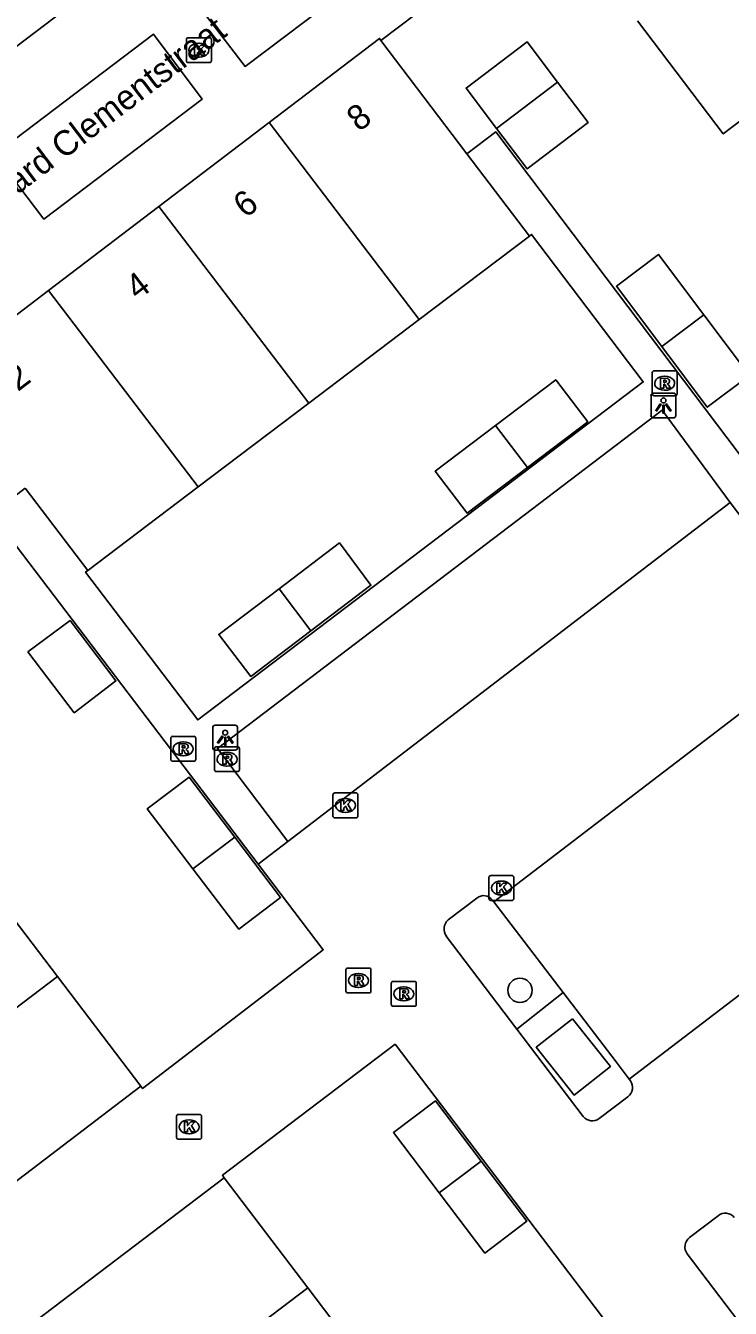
# Model space of a CAD drawing. Extents: x 160026 to 161302, y 384757 to 385701.
# Drawn here: x 160431 to 160459.2, y 385417.3 to 385468.8 of the extents above; entities that cross this region are included whole.
import ezdxf

# ---------------------------------------------------------------- set-up
doc = ezdxf.new("R2010")
doc.units = 0
for name, color, linetype in [('IMGEO_Boom', 7, 'Continuous'), ('IMGEO_Kolk', 7, 'Continuous'), ('IMGEO_Lage_trafo', 7, 'Continuous'), ('IMGEO_Lichtpunt', 7, 'Continuous'), ('IMGEO_Openbare_ruimte_label', 7, 'Continuous'), ('IMGEO_Pand', 7, 'Continuous'), ('IMGEO_Pand_nummerreeks', 7, 'Continuous'), ('IMGEO_Parkeervlak_halfverhard', 7, 'Continuous'), ('IMGEO_Rijbaan_lokaal_open', 7, 'Continuous'), ('IMGEO_Rioolput', 7, 'Continuous'), ('IMGEO_Voetpad_open', 7, 'Continuous')]:
    doc.layers.add(name, color=color, linetype=linetype)

msp = doc.modelspace()

# ---------------------------------------------------------------- linework, layer by layer
at = {"layer": 'IMGEO_Boom'}
msp.add_circle((160450.794, 385430.057), 0.489, dxfattribs=at)
at = {"layer": 'IMGEO_Kolk'}
for p, q in [((160437.409, 385467.375), (160437.409, 385468.227)), ((160437.484, 385468.301), (160438.336, 385468.301)), ((160438.41, 385468.227), (160438.41, 385467.375)), ((160437.897, 385468.081), (160437.922, 385468.081)), ((160438.336, 385467.301), (160437.484, 385467.301)), ((160437.92, 385467.521), (160437.895, 385467.521)), ((160443.288, 385437.054), (160443.288, 385437.906)), ((160443.363, 385437.98), (160444.215, 385437.98)), ((160444.289, 385437.906), (160444.289, 385437.054)), ((160443.776, 385437.76), (160443.801, 385437.76)), ((160444.215, 385436.98), (160443.363, 385436.98)), ((160443.799, 385437.2), (160443.774, 385437.2)), ((160449.548, 385433.738), (160449.548, 385434.59)), ((160449.623, 385434.664), (160450.475, 385434.664)), ((160450.036, 385434.444), (160450.061, 385434.444)), ((160450.549, 385434.59), (160450.549, 385433.738)), ((160450.059, 385433.884), (160450.034, 385433.884)), ((160450.475, 385433.664), (160449.623, 385433.664)), ((160437.015, 385424.148), (160437.015, 385425)), ((160437.09, 385425.074), (160437.942, 385425.074)), ((160438.016, 385425), (160438.016, 385424.148)), ((160437.503, 385424.854), (160437.528, 385424.854)), ((160437.942, 385424.074), (160437.09, 385424.074)), ((160437.526, 385424.294), (160437.501, 385424.294))]:
    msp.add_line(p, q, dxfattribs=at)
for points in [[(160437.409, 385467.375), (160437.409, 385468.227)], [(160437.484, 385468.301), (160438.336, 385468.301)], [(160438.41, 385468.227), (160438.41, 385467.375)], [(160437.73, 385468.001), (160437.853, 385468.001), (160437.853, 385467.85), (160437.983, 385468.001), (160438.147, 385468.001), (160438.001, 385467.85), (160438.154, 385467.601), (160438.002, 385467.601), (160437.917, 385467.765), (160437.853, 385467.698), (160437.853, 385467.601), (160437.73, 385467.601), (160437.73, 385468.001)], [(160438.336, 385467.301), (160437.484, 385467.301)], [(160443.288, 385437.054), (160443.288, 385437.906)], [(160443.363, 385437.98), (160444.215, 385437.98)], [(160444.289, 385437.906), (160444.289, 385437.054)], [(160443.609, 385437.68), (160443.732, 385437.68), (160443.732, 385437.529), (160443.862, 385437.68), (160444.026, 385437.68), (160443.88, 385437.529), (160444.033, 385437.28), (160443.881, 385437.28), (160443.796, 385437.444), (160443.732, 385437.377), (160443.732, 385437.28), (160443.609, 385437.28), (160443.609, 385437.68)], [(160444.215, 385436.98), (160443.363, 385436.98)], [(160449.548, 385433.738), (160449.548, 385434.59)], [(160449.623, 385434.664), (160450.475, 385434.664)], [(160449.869, 385434.364), (160449.992, 385434.364), (160449.992, 385434.213), (160450.122, 385434.364), (160450.286, 385434.364), (160450.14, 385434.213), (160450.293, 385433.964), (160450.141, 385433.964), (160450.056, 385434.128), (160449.992, 385434.061), (160449.992, 385433.964), (160449.869, 385433.964), (160449.869, 385434.364)], [(160450.549, 385434.59), (160450.549, 385433.738)], [(160450.475, 385433.664), (160449.623, 385433.664)], [(160437.015, 385424.148), (160437.015, 385425)], [(160437.09, 385425.074), (160437.942, 385425.074)], [(160438.016, 385425), (160438.016, 385424.148)], [(160437.336, 385424.774), (160437.459, 385424.774), (160437.459, 385424.623), (160437.589, 385424.774), (160437.753, 385424.774), (160437.607, 385424.623), (160437.76, 385424.374), (160437.608, 385424.374), (160437.523, 385424.538), (160437.459, 385424.471), (160437.459, 385424.374), (160437.336, 385424.374), (160437.336, 385424.774)], [(160437.942, 385424.074), (160437.09, 385424.074)]]:
    msp.add_lwpolyline(points, dxfattribs=at)
for centre, start, end in [((160437.486, 385468.225), 91.552, 178.448), ((160437.486, 385468.225), 91.552, 178.448), ((160438.334, 385468.225), 1.552, 88.448), ((160438.334, 385468.225), 1.552, 88.448), ((160437.486, 385467.377), 181.552, 268.448), ((160437.486, 385467.377), 181.552, 268.448), ((160438.334, 385467.377), 271.552, 358.448), ((160438.334, 385467.377), 271.552, 358.448), ((160443.365, 385437.904), 91.552, 178.448), ((160443.365, 385437.904), 91.552, 178.448), ((160444.213, 385437.904), 1.552, 88.448), ((160444.213, 385437.904), 1.552, 88.448), ((160443.365, 385437.056), 181.552, 268.448), ((160443.365, 385437.056), 181.552, 268.448), ((160444.213, 385437.056), 271.552, 358.448), ((160444.213, 385437.056), 271.552, 358.448), ((160449.625, 385434.588), 91.552, 178.448), ((160449.625, 385434.588), 91.552, 178.448), ((160450.473, 385434.588), 1.552, 88.448), ((160450.473, 385434.588), 1.552, 88.448), ((160449.625, 385433.74), 181.552, 268.448), ((160449.625, 385433.74), 181.552, 268.448), ((160450.473, 385433.74), 271.552, 358.448), ((160450.473, 385433.74), 271.552, 358.448), ((160437.092, 385424.998), 91.552, 178.448), ((160437.092, 385424.998), 91.552, 178.448), ((160437.94, 385424.998), 1.552, 88.448), ((160437.94, 385424.998), 1.552, 88.448), ((160437.092, 385424.15), 181.552, 268.448), ((160437.092, 385424.15), 181.552, 268.448), ((160437.94, 385424.15), 271.552, 358.448), ((160437.94, 385424.15), 271.552, 358.448)]:
    msp.add_arc(centre, 0.0765, start, end, dxfattribs=at)
for centre, major_axis, ratio, start_param, end_param in [((160437.896, 385467.801), (-0.387, 0.002), 0.722429, 4.712389, 7.853982), ((160437.921, 385467.801), (-0.39, 0.002), 0.717154, 1.570796, 4.712389), ((160443.775, 385437.48), (-0.387, 0.002), 0.722429, 4.712389, 7.853982), ((160443.8, 385437.48), (-0.39, 0.002), 0.717154, 1.570796, 4.712389), ((160450.035, 385434.164), (-0.387, 0.002), 0.722429, 4.712389, 7.853982), ((160450.06, 385434.164), (-0.39, 0.002), 0.717154, 1.570796, 4.712389), ((160437.502, 385424.574), (-0.387, 0.002), 0.722429, 4.712389, 7.853982), ((160437.527, 385424.574), (-0.39, 0.002), 0.717154, 1.570796, 4.712389)]:
    msp.add_ellipse(centre, major_axis=major_axis, ratio=ratio, start_param=start_param, end_param=end_param, dxfattribs=at)
at = {"layer": 'IMGEO_Lage_trafo'}
msp.add_lwpolyline([(160452.908, 385428.906), (160454.425, 385427), (160452.969, 385425.849), (160451.449, 385427.772), (160452.908, 385428.906)], dxfattribs=at)
at = {"layer": 'IMGEO_Lichtpunt'}
for p, q in [((160456.053, 385453.939), (160456.053, 385453.132)), ((160456.053, 385453.939), (160456.053, 385453.132)), ((160456.955, 385454.034), (160456.147, 385454.034)), ((160456.955, 385454.034), (160456.147, 385454.034)), ((160457.049, 385453.132), (160457.049, 385453.939)), ((160457.049, 385453.132), (160457.049, 385453.939)), ((160456.147, 385453.038), (160456.955, 385453.038)), ((160456.147, 385453.038), (160456.955, 385453.038)), ((160438.468, 385440.603), (160438.468, 385439.796)), ((160438.468, 385440.603), (160438.468, 385439.796)), ((160439.37, 385440.698), (160438.562, 385440.698)), ((160439.37, 385440.698), (160438.562, 385440.698)), ((160439.464, 385439.796), (160439.464, 385440.603)), ((160439.464, 385439.796), (160439.464, 385440.603)), ((160438.562, 385439.702), (160439.37, 385439.702)), ((160438.562, 385439.702), (160439.37, 385439.702))]:
    msp.add_line(p, q, dxfattribs=at)
for points in [[(160456.427, 385453.603), (160456.466, 385453.575), (160456.278, 385453.313), (160456.24, 385453.34), (160456.427, 385453.603)], [(160456.529, 385453.555), (160456.576, 385453.555), (160456.576, 385453.233), (160456.529, 385453.233), (160456.529, 385453.555)], [(160456.639, 385453.575), (160456.677, 385453.602), (160456.864, 385453.34), (160456.825, 385453.312), (160456.639, 385453.575)], [(160438.842, 385440.267), (160438.881, 385440.239), (160438.693, 385439.977), (160438.655, 385440.004), (160438.842, 385440.267)], [(160438.944, 385440.219), (160438.991, 385440.219), (160438.991, 385439.897), (160438.944, 385439.897), (160438.944, 385440.219)], [(160439.054, 385440.239), (160439.092, 385440.266), (160439.279, 385440.004), (160439.24, 385439.976), (160439.054, 385440.239)]]:
    msp.add_lwpolyline(points, dxfattribs=at)
for centre in [(160456.552, 385453.737), (160438.967, 385440.401)]:
    msp.add_circle(centre, 0.0994, dxfattribs=at)
for centre, start, end in [((160456.147, 385453.939), 90, 180), ((160456.147, 385453.939), 90, 180), ((160456.955, 385453.939), 0, 90), ((160456.955, 385453.939), 0, 90), ((160456.147, 385453.132), 180, 270), ((160456.147, 385453.132), 180, 270), ((160456.955, 385453.132), 270, 0), ((160456.955, 385453.132), 270, 360), ((160438.562, 385440.603), 90, 180), ((160438.562, 385440.603), 90, 180), ((160439.37, 385440.603), 0, 90), ((160439.37, 385440.603), 0, 90), ((160438.562, 385439.796), 180, 270), ((160438.562, 385439.796), 180, 270), ((160439.37, 385439.796), 270, 0), ((160439.37, 385439.796), 270, 360)]:
    msp.add_arc(centre, 0.0946, start, end, dxfattribs=at)
at = {"layer": 'IMGEO_Pand'}
for points in [[(160433.323, 385470.031), (160428.988, 385466.741)], [(160459.673, 385464.989), (160458.954, 385464.442), (160455.505, 385468.98)], [(160440.731, 385464.9), (160445.158, 385468.272), (160445.217, 385468.195)], [(160445.217, 385468.195), (160448.667, 385463.642)], [(160449.856, 385464.66), (160448.629, 385466.277), (160451.079, 385468.136), (160452.306, 385466.519)], [(160452.306, 385466.519), (160453.533, 385464.902), (160451.083, 385463.043), (160449.856, 385464.66)], [(160449.856, 385464.66), (160452.306, 385466.519)], [(160436.305, 385461.527), (160440.731, 385464.9)], [(160446.755, 385456.992), (160440.731, 385464.9)], [(160448.667, 385463.642), (160451.171, 385460.338)], [(160431.878, 385458.155), (160436.305, 385461.527)], [(160442.32, 385453.631), (160436.305, 385461.527)], [(160451.171, 385460.338), (160446.755, 385456.992)], [(160456.483, 385455.898), (160454.666, 385458.321), (160456.352, 385459.601), (160458.177, 385457.169)], [(160427.511, 385454.704), (160427.451, 385454.783), (160431.878, 385458.155)], [(160431.878, 385458.155), (160437.885, 385450.27)], [(160442.32, 385453.631), (160446.755, 385456.992)], [(160458.177, 385457.169), (160460.001, 385454.736), (160458.308, 385453.466), (160456.483, 385455.898)], [(160456.483, 385455.898), (160458.177, 385457.169)], [(160451.093, 385451.051), (160453.513, 385452.882), (160452.231, 385454.571), (160449.814, 385452.734)], [(160437.885, 385450.27), (160442.32, 385453.631)], [(160451.093, 385451.051), (160448.669, 385449.216), (160447.397, 385450.897), (160449.814, 385452.734)], [(160449.814, 385452.734), (160451.093, 385451.051)], [(160433.455, 385446.913), (160430.932, 385450.22)], [(160437.885, 385450.27), (160433.455, 385446.913)], [(160441.13, 385446.18), (160443.551, 385448.016), (160444.815, 385446.32), (160442.408, 385444.494)], [(160442.408, 385444.494), (160439.988, 385442.658), (160438.709, 385444.344), (160441.13, 385446.18)], [(160442.408, 385444.494), (160441.13, 385446.18)], [(160431.048, 385443.646), (160432.908, 385441.201), (160434.583, 385442.475), (160432.739, 385444.899), (160431.048, 385443.646)], [(160439.35, 385436.205), (160437.518, 385438.616), (160435.836, 385437.349), (160437.673, 385434.931)], [(160439.35, 385436.205), (160437.673, 385434.931)], [(160437.673, 385434.931), (160439.509, 385432.513), (160441.186, 385433.787), (160439.35, 385436.205)], [(160432.236, 385430.605), (160428.879, 385435.02)], [(160432.236, 385430.605), (160424.991, 385425.11)], [(160435.58, 385426.205), (160432.236, 385430.605)], [(160435.58, 385426.205), (160428.343, 385420.691)], [(160447.555, 385421.926), (160445.725, 385424.343), (160447.407, 385425.617), (160449.237, 385423.199)], [(160449.237, 385423.199), (160451.066, 385420.783), (160449.385, 385419.508), (160447.555, 385421.926)], [(160449.237, 385423.199), (160447.555, 385421.926)], [(160430.984, 385416.487), (160438.928, 385422.532)], [(160438.928, 385422.532), (160442.283, 385418.107)], [(160434.333, 385412.074), (160442.283, 385418.107)], [(160442.283, 385418.107), (160445.629, 385413.692)]]:
    msp.add_lwpolyline(points, dxfattribs=at)
at = {"layer": 'IMGEO_Parkeervlak_halfverhard'}
msp.add_lwpolyline([(160452.528, 385429.962), (160449.741, 385433.612)], dxfattribs=at)
at = {"layer": 'IMGEO_Rijbaan_lokaal_open'}
for points in [[(160495.875, 385417.232), (160495.92, 385417.173), (160488.294, 385413.757), (160459.553, 385451.644), (160449.825, 385464.519), (160448.667, 385463.642)], [(160451.171, 385460.338), (160451.258, 385460.404), (160455.74, 385454.483), (160437.861, 385440.91), (160433.365, 385446.845), (160433.455, 385446.913)], [(160441.485, 385436.035), (160438.654, 385439.771), (160456.502, 385453.347), (160459.234, 385449.636)], [(160430.932, 385450.22), (160429.582, 385449.19), (160440.288, 385435.118)], [(160459.234, 385449.636), (160441.485, 385436.035)], [(160463.447, 385444.083), (160459.234, 385449.636)], [(160449.741, 385433.612), (160463.447, 385444.083)], [(160468.868, 385436.955), (160455.183, 385426.486)], [(160441.485, 385436.035), (160440.288, 385435.118)], [(160440.288, 385435.118), (160442.9, 385431.685), (160435.651, 385426.112), (160435.58, 385426.205)], [(160447.915, 385432.881), (160449.067, 385433.76)], [(160449.688, 385433.681), (160449.741, 385433.612)], [(160450.672, 385428.497), (160447.839, 385432.228)], [(160453.336, 385424.989), (160450.672, 385428.497)], [(160438.928, 385422.532), (160438.853, 385422.631), (160445.785, 385427.894), (160462.686, 385405.637), (160460.435, 385403.906), (160461.77, 385402.183), (160478.224, 385414.762)], [(160455.183, 385426.486), (160455.228, 385426.426)], [(160455.121, 385425.78), (160453.97, 385424.905)], [(160457.596, 385420.132), (160458.743, 385421.004)], [(160463.006, 385412.24), (160457.507, 385419.472)]]:
    msp.add_lwpolyline(points, dxfattribs=at)
for centre, radius, start, end in [((160449.34, 385433.428), 0.43, 36.0442, 129.456), ((160448.244, 385432.512), 0.494, 131.6708, 215.052), ((160454.836, 385426.159), 0.474, 306.9501, 34.2403), ((160453.697, 385425.275), 0.46, 218.4692, 306.4362), ((160459.035, 385420.656), 0.454, 37.4118, 130.0041), ((160457.903, 385419.755), 0.487, 129.1509, 215.4892)]:
    msp.add_arc(centre, radius, start, end, dxfattribs=at)
at = {"layer": 'IMGEO_Rioolput'}
for p, q in [((160456.1, 385454.001), (160456.1, 385454.853)), ((160456.175, 385454.927), (160457.027, 385454.927)), ((160457.101, 385454.853), (160457.101, 385454.001)), ((160456.588, 385454.707), (160456.613, 385454.707)), ((160457.027, 385453.927), (160456.175, 385453.927)), ((160456.611, 385454.147), (160456.586, 385454.147)), ((160436.781, 385439.327), (160436.781, 385440.179)), ((160436.856, 385440.253), (160437.708, 385440.253)), ((160437.269, 385440.033), (160437.294, 385440.033)), ((160437.782, 385440.179), (160437.782, 385439.327)), ((160437.292, 385439.473), (160437.267, 385439.473)), ((160438.537, 385438.909), (160438.537, 385439.761)), ((160438.612, 385439.835), (160439.464, 385439.835)), ((160439.025, 385439.615), (160439.05, 385439.615)), ((160439.538, 385439.761), (160439.538, 385438.909)), ((160437.708, 385439.253), (160436.856, 385439.253)), ((160439.048, 385439.055), (160439.023, 385439.055)), ((160439.464, 385438.835), (160438.612, 385438.835)), ((160443.811, 385430.024), (160443.811, 385430.876)), ((160443.886, 385430.95), (160444.738, 385430.95)), ((160444.299, 385430.73), (160444.324, 385430.73)), ((160444.812, 385430.876), (160444.812, 385430.024)), ((160444.322, 385430.17), (160444.297, 385430.17)), ((160445.632, 385429.49), (160445.632, 385430.342)), ((160445.707, 385430.416), (160446.559, 385430.416)), ((160446.12, 385430.196), (160446.145, 385430.196)), ((160446.633, 385430.342), (160446.633, 385429.49)), ((160444.738, 385429.95), (160443.886, 385429.95)), ((160446.143, 385429.636), (160446.118, 385429.636)), ((160446.559, 385429.416), (160445.707, 385429.416))]:
    msp.add_line(p, q, dxfattribs=at)
for points in [[(160456.1, 385454.001), (160456.1, 385454.853)], [(160456.175, 385454.927), (160457.027, 385454.927)], [(160457.101, 385454.853), (160457.101, 385454.001)], [(160456.689, 385454.625), (160456.437, 385454.627), (160456.437, 385454.227)], [(160456.437, 385454.227), (160456.561, 385454.227), (160456.561, 385454.389), (160456.572, 385454.389)], [(160456.615, 385454.546), (160456.561, 385454.546), (160456.561, 385454.465)], [(160456.561, 385454.465), (160456.613, 385454.465)], [(160456.619, 385454.36), (160456.69, 385454.227), (160456.83, 385454.227), (160456.765, 385454.353)], [(160457.027, 385453.927), (160456.175, 385453.927)], [(160436.781, 385439.327), (160436.781, 385440.179)], [(160436.856, 385440.253), (160437.708, 385440.253)], [(160437.37, 385439.951), (160437.118, 385439.953), (160437.118, 385439.553)], [(160437.296, 385439.872), (160437.242, 385439.872), (160437.242, 385439.791)], [(160437.782, 385440.179), (160437.782, 385439.327)], [(160437.118, 385439.553), (160437.242, 385439.553), (160437.242, 385439.715), (160437.253, 385439.715)], [(160437.242, 385439.791), (160437.294, 385439.791)], [(160437.3, 385439.686), (160437.371, 385439.553), (160437.511, 385439.553), (160437.446, 385439.679)], [(160438.537, 385438.909), (160438.537, 385439.761)], [(160438.612, 385439.835), (160439.464, 385439.835)], [(160439.126, 385439.533), (160438.874, 385439.535), (160438.874, 385439.135)], [(160439.052, 385439.454), (160438.998, 385439.454), (160438.998, 385439.373)], [(160438.998, 385439.373), (160439.05, 385439.373)], [(160439.538, 385439.761), (160439.538, 385438.909)], [(160437.708, 385439.253), (160436.856, 385439.253)], [(160438.874, 385439.135), (160438.998, 385439.135), (160438.998, 385439.297), (160439.009, 385439.297)], [(160439.056, 385439.268), (160439.127, 385439.135), (160439.267, 385439.135), (160439.202, 385439.261)], [(160439.464, 385438.835), (160438.612, 385438.835)], [(160443.811, 385430.024), (160443.811, 385430.876)], [(160443.886, 385430.95), (160444.738, 385430.95)], [(160444.4, 385430.648), (160444.148, 385430.65), (160444.148, 385430.25)], [(160444.812, 385430.876), (160444.812, 385430.024)], [(160444.148, 385430.25), (160444.272, 385430.25), (160444.272, 385430.412), (160444.283, 385430.412)], [(160444.326, 385430.569), (160444.272, 385430.569), (160444.272, 385430.488)], [(160444.272, 385430.488), (160444.324, 385430.488)], [(160444.33, 385430.383), (160444.401, 385430.25), (160444.541, 385430.25), (160444.476, 385430.376)], [(160445.632, 385429.49), (160445.632, 385430.342)], [(160445.707, 385430.416), (160446.559, 385430.416)], [(160446.221, 385430.114), (160445.969, 385430.116), (160445.969, 385429.716)], [(160446.633, 385430.342), (160446.633, 385429.49)], [(160444.738, 385429.95), (160443.886, 385429.95)], [(160445.969, 385429.716), (160446.093, 385429.716), (160446.093, 385429.878), (160446.104, 385429.878)], [(160446.147, 385430.035), (160446.093, 385430.035), (160446.093, 385429.954)], [(160446.093, 385429.954), (160446.145, 385429.954)], [(160446.151, 385429.849), (160446.222, 385429.716), (160446.362, 385429.716), (160446.297, 385429.842)], [(160446.559, 385429.416), (160445.707, 385429.416)]]:
    msp.add_lwpolyline(points, dxfattribs=at)
for centre, radius, start, end in [((160456.177, 385454.851), 0.0765, 91.552, 178.448), ((160456.177, 385454.851), 0.0765, 91.552, 178.448), ((160457.025, 385454.851), 0.0765, 1.552, 88.448), ((160457.025, 385454.851), 0.0765, 1.552, 88.448), ((160456.571, 385454.336), 0.0533, 26.0293, 88.6989), ((160456.597, 385454.654), 0.19, 274.7715, 282.9687), ((160456.621, 385454.45), 0.0964, 77.0061, 93.1865), ((160456.635, 385454.507), 0.0378, 276.6634, 79.6772), ((160456.688, 385454.515), 0.109, 350.3612, 89.416), ((160456.686, 385454.515), 0.112, 277.5842, 350.9817), ((160456.67, 385454.3), 0.108, 29.5134, 73.7905), ((160456.177, 385454.003), 0.0765, 181.552, 268.448), ((160456.177, 385454.003), 0.0765, 181.552, 268.448), ((160457.025, 385454.003), 0.0765, 271.552, 358.448), ((160457.025, 385454.003), 0.0765, 271.552, 358.448), ((160436.858, 385440.177), 0.0765, 91.552, 178.448), ((160436.858, 385440.177), 0.0765, 91.552, 178.448), ((160437.302, 385439.776), 0.0964, 77.0061, 93.1865), ((160437.316, 385439.833), 0.0378, 276.6634, 79.6772), ((160437.369, 385439.841), 0.109, 350.3612, 89.416), ((160437.706, 385440.177), 0.0765, 1.552, 88.448), ((160437.706, 385440.177), 0.0765, 1.552, 88.448), ((160437.252, 385439.662), 0.0533, 26.0293, 88.6989), ((160437.278, 385439.98), 0.19, 274.7715, 282.9687), ((160437.367, 385439.841), 0.112, 277.5842, 350.9817), ((160437.351, 385439.626), 0.108, 29.5134, 73.7905), ((160438.614, 385439.759), 0.0765, 91.552, 178.448), ((160438.614, 385439.759), 0.0765, 91.552, 178.448), ((160439.034, 385439.562), 0.19, 274.7715, 282.9687), ((160439.058, 385439.358), 0.0964, 77.0061, 93.1865), ((160439.072, 385439.415), 0.0378, 276.6634, 79.6772), ((160439.125, 385439.423), 0.109, 350.3612, 89.416), ((160439.123, 385439.423), 0.112, 277.5842, 350.9817), ((160439.462, 385439.759), 0.0765, 1.552, 88.448), ((160439.462, 385439.759), 0.0765, 1.552, 88.448), ((160436.858, 385439.329), 0.0765, 181.552, 268.448), ((160436.858, 385439.329), 0.0765, 181.552, 268.448), ((160437.706, 385439.329), 0.0765, 271.552, 358.448), ((160437.706, 385439.329), 0.0765, 271.552, 358.448), ((160438.614, 385438.911), 0.0765, 181.552, 268.448), ((160438.614, 385438.911), 0.0765, 181.552, 268.448), ((160439.008, 385439.244), 0.0533, 26.0293, 88.6989), ((160439.107, 385439.208), 0.108, 29.5134, 73.7905), ((160439.462, 385438.911), 0.0765, 271.552, 358.448), ((160439.462, 385438.911), 0.0765, 271.552, 358.448), ((160443.888, 385430.874), 0.0765, 91.552, 178.448), ((160443.888, 385430.874), 0.0765, 91.552, 178.448), ((160444.399, 385430.538), 0.109, 350.3612, 89.416), ((160444.736, 385430.874), 0.0765, 1.552, 88.448), ((160444.736, 385430.874), 0.0765, 1.552, 88.448), ((160444.282, 385430.359), 0.0533, 26.0293, 88.6989), ((160444.308, 385430.677), 0.19, 274.7715, 282.9687), ((160444.332, 385430.473), 0.0964, 77.0061, 93.1865), ((160444.346, 385430.53), 0.0378, 276.6634, 79.6772), ((160444.397, 385430.538), 0.112, 277.5842, 350.9817), ((160444.381, 385430.323), 0.108, 29.5134, 73.7905), ((160445.709, 385430.34), 0.0765, 91.552, 178.448), ((160445.709, 385430.34), 0.0765, 91.552, 178.448), ((160446.22, 385430.004), 0.109, 350.3612, 89.416), ((160446.557, 385430.34), 0.0765, 1.552, 88.448), ((160446.557, 385430.34), 0.0765, 1.552, 88.448), ((160443.888, 385430.026), 0.0765, 181.552, 268.448), ((160443.888, 385430.026), 0.0765, 181.552, 268.448), ((160444.736, 385430.026), 0.0765, 271.552, 358.448), ((160444.736, 385430.026), 0.0765, 271.552, 358.448), ((160446.103, 385429.825), 0.0533, 26.0293, 88.6989), ((160446.129, 385430.143), 0.19, 274.7715, 282.9687), ((160446.153, 385429.939), 0.0964, 77.0061, 93.1865), ((160446.167, 385429.996), 0.0378, 276.6634, 79.6772), ((160446.218, 385430.004), 0.112, 277.5842, 350.9817), ((160446.202, 385429.789), 0.108, 29.5134, 73.7905), ((160445.709, 385429.492), 0.0765, 181.552, 268.448), ((160445.709, 385429.492), 0.0765, 181.552, 268.448), ((160446.557, 385429.492), 0.0765, 271.552, 358.448), ((160446.557, 385429.492), 0.0765, 271.552, 358.448)]:
    msp.add_arc(centre, radius, start, end, dxfattribs=at)
for centre, major_axis, ratio, start_param, end_param in [((160456.587, 385454.427), (-0.387, 0.002), 0.722429, 4.712389, 7.853982), ((160456.612, 385454.427), (-0.39, 0.002), 0.717154, 1.570796, 4.712389), ((160437.268, 385439.753), (-0.387, 0.002), 0.722429, 4.712389, 7.853982), ((160437.293, 385439.753), (-0.39, 0.002), 0.717154, 1.570796, 4.712389), ((160439.024, 385439.335), (-0.387, 0.002), 0.722429, 4.712389, 7.853982), ((160439.049, 385439.335), (-0.39, 0.002), 0.717154, 1.570796, 4.712389), ((160444.298, 385430.45), (-0.387, 0.002), 0.722429, 4.712389, 7.853982), ((160444.323, 385430.45), (-0.39, 0.002), 0.717154, 1.570796, 4.712389), ((160446.119, 385429.916), (-0.387, 0.002), 0.722429, 4.712389, 7.853982), ((160446.144, 385429.916), (-0.39, 0.002), 0.717154, 1.570796, 4.712389)]:
    msp.add_ellipse(centre, major_axis=major_axis, ratio=ratio, start_param=start_param, end_param=end_param, dxfattribs=at)
at = {"layer": 'IMGEO_Voetpad_open'}
for points in [[(160437.777, 385469.74), (160441.764, 385472.759), (160443.733, 385470.162), (160439.764, 385467.149), (160437.777, 385469.74)], [(160445.217, 385468.195), (160447.335, 385469.793)], [(160429.709, 385463.616), (160436.086, 385468.449), (160438.043, 385465.84), (160431.685, 385461.022), (160429.709, 385463.616)], [(160452.528, 385429.962), (160450.672, 385428.497)], [(160455.183, 385426.486), (160454.652, 385427.18), (160452.528, 385429.962)]]:
    msp.add_lwpolyline(points, dxfattribs=at)

# ---------------------------------------------------------------- texts
at = {"layer": 'IMGEO_Openbare_ruimte_label'}
msp.add_text('Bernard Clementstraat', height=1, rotation=37.2367, dxfattribs=at).set_placement((160428.389, 385460.281))
at = {"layer": 'IMGEO_Pand_nummerreeks'}
for s, rotation, p in [('8', 37.2996, (160444.331, 385464.499)), ('6', 37.2996, (160439.779, 385461.031)), ('4', 37.2938, (160435.453, 385457.735)), ('2', 37.2996, (160430.645, 385454.073))]:
    msp.add_text(s, height=1, rotation=rotation, dxfattribs=at).set_placement(p)

doc.saveas('drawing.dxf')
